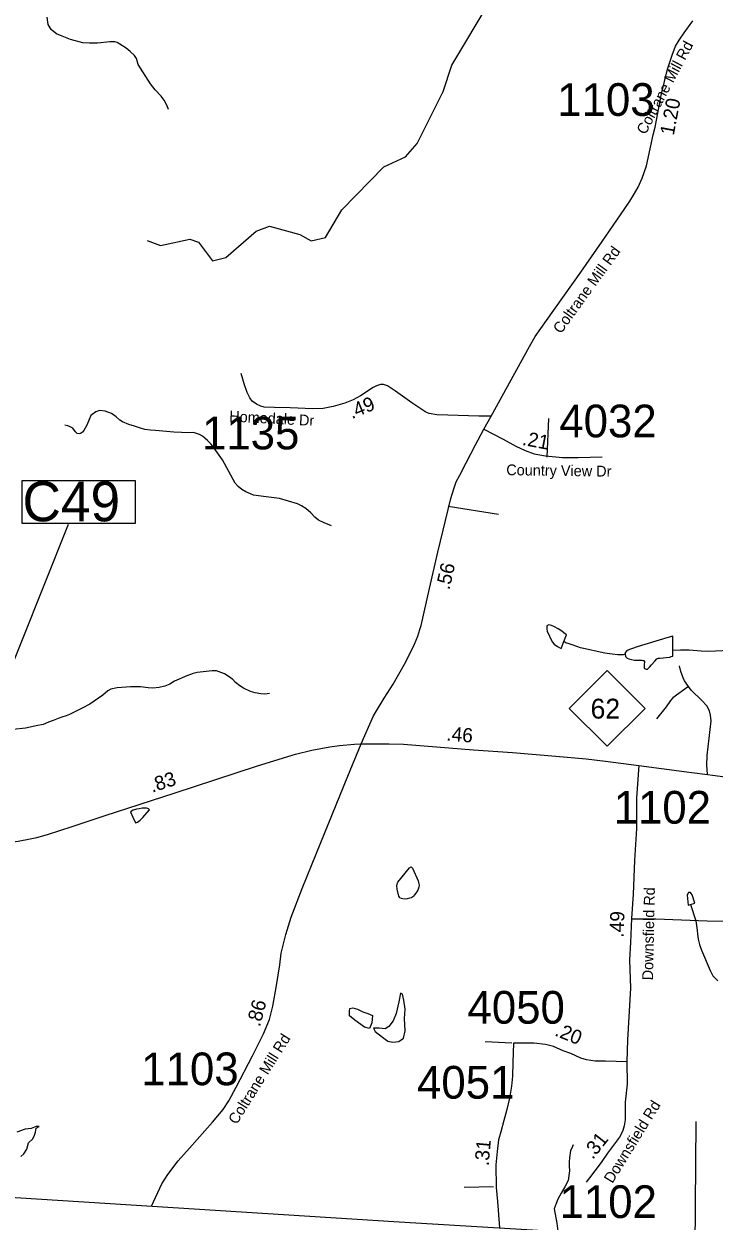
# Model space of a CAD drawing. Extents: x 1662474 to 1856135, y 779280 to 917889.
# Drawn here: x 1747328 to 1753399, y 788071 to 798611 of the extents above; entities that cross this region are included whole.
import ezdxf

# ---------------------------------------------------------------- set-up
doc = ezdxf.new("R2010")
doc.units = 0
for name, color, linetype in [('Cogo Default Point CELL', 7, 'Continuous'), ('Exist Boundary Political CountyLine', 7, 'Continuous'), ('Exist Hydrographic Lake Shore', 7, 'Continuous'), ('Exist Hydrographic Misc Water Feature', 7, 'Continuous'), ('Exist Hydrographic Pond Under 1500 Sq Ft', 7, 'Continuous'), ('Exist Road Non-System Type 51', 7, 'Continuous'), ('Exist Road Primary NC Attributed', 7, 'Continuous'), ('Exist Road Primary NC Shield CELL', 7, 'Continuous'), ('Exist Road Primary NC Shield Number Label', 7, 'Continuous'), ('Exist Road Primary NC Structure Culvert Number Label', 7, 'Continuous'), ('Exist Road Secondary Mileage Tenths English Label', 7, 'Continuous'), ('Exist Road Secondary Type 41 Attributed', 7, 'Continuous'), ('Exist Road Secondary Type 51 Attributed', 7, 'Continuous'), ('Exist Road Secondary Type 51 Label', 7, 'Continuous'), ('Map Preparation Longitude Latitude Lines', 7, 'Continuous'), ('Prop DGN Element Guardrail', 7, 'Continuous'), ('Prop Guardrail', 7, 'Continuous')]:
    doc.layers.add(name, color=color, linetype=linetype)

msp = doc.modelspace()

# ---------------------------------------------------------------- linework, layer by layer
at = {"layer": 'Exist Boundary Political CountyLine'}
msp.add_lwpolyline([(1690037, 791664), (1701364, 790958), (1714716, 790252), (1740499, 788706), (1750629, 788065), (1759370, 787540), (1762189, 787333), (1768414, 786934), (1776473, 786426), (1794607, 785397), (1814975, 784259), (1839558, 782881)], dxfattribs=at)
at = {"layer": 'Exist Hydrographic Lake Shore'}
msp.add_lwpolyline([(1747301, 788639), (1747328, 788664), (1747353, 788704), (1747368, 788761), (1747407, 788794), (1747421, 788826), (1747428, 788854), (1747436, 788889), (1747461, 788905), (1747434, 788903), (1747391, 788887), (1747337, 788879), (1747264, 788854)], dxfattribs=at)
at = {"layer": 'Exist Hydrographic Misc Water Feature'}
for points in [[(1748413, 796703), (1748529, 796661), (1748788, 796715), (1748863, 796690), (1748986, 796524), (1749103, 796554), (1749372, 796785), (1749489, 796829), (1749755, 796758), (1749855, 796700), (1749980, 796730), (1750124, 796973), (1750494, 797353), (1750686, 797441), (1750787, 797557), (1751016, 798015), (1751093, 798247), (1751777, 799392)], [(1748599, 797858), (1748588, 797891), (1748560, 797941), (1748536, 797975), (1748483, 798031), (1748441, 798082), (1748333, 798253), (1748319, 798305), (1748299, 798333), (1748263, 798367), (1748228, 798398), (1748172, 798432), (1748148, 798446), (1748126, 798452), (1748084, 798453), (1747976, 798440), (1747904, 798440), (1747846, 798445), (1747736, 798474), (1747648, 798508), (1747615, 798523), (1747587, 798543), (1747567, 798563), (1747541, 798605), (1747532, 798669)], [(1750034, 794192), (1749970, 794218), (1749918, 794243), (1749888, 794267), (1749853, 794307), (1749809, 794344), (1749771, 794368), (1749735, 794386), (1749576, 794434), (1749460, 794447), (1749346, 794463), (1749320, 794474), (1749280, 794490), (1749244, 794512), (1749212, 794537), (1749187, 794567), (1749074, 794774), (1748987, 794896), (1748973, 794913), (1748942, 794943), (1748920, 794963), (1748900, 794981), (1748872, 794995), (1748820, 795014), (1748772, 795010), (1748714, 795013), (1748646, 795017), (1748486, 795031), (1748442, 795035), (1748392, 795041), (1748354, 795052), (1748300, 795068), (1748250, 795085), (1748195, 795107), (1748171, 795123), (1748139, 795152), (1748099, 795180), (1748042, 795202), (1747992, 795207), (1747959, 795195), (1747915, 795163), (1747901, 795129), (1747882, 795078), (1747856, 795030), (1747844, 795018), (1747834, 795010), (1747824, 795006), (1747814, 795002), (1747796, 795006), (1747780, 795020), (1747758, 795051), (1747734, 795065), (1747714, 795073), (1747686, 795077)], [(1752617, 793062), (1752601, 793056), (1752553, 793057), (1752503, 793061), (1752439, 793070), (1752223, 793119), (1752160, 793140), (1752124, 793152), (1752096, 793163), (1752079, 793175)], [(1753037, 793097), (1753105, 793100), (1753180, 793100), (1753285, 793091), (1753352, 793090), (1753474, 793095), (1753567, 793098), (1753614, 793092), (1753827, 793030), (1753991, 792985), (1754121, 792936), (1754150, 792922)], [(1749489, 792716), (1749447, 792710), (1749411, 792714), (1749361, 792721), (1749320, 792733), (1749260, 792762), (1749226, 792784), (1749190, 792812), (1749166, 792838), (1749125, 792867), (1749091, 792889), (1749023, 792914), (1748983, 792914), (1748853, 792901), (1748817, 792893), (1748760, 792872), (1748652, 792823), (1748612, 792799), (1748566, 792779), (1748516, 792768), (1748461, 792764), (1748420, 792767), (1748352, 792775), (1748264, 792776), (1748147, 792765), (1748091, 792755), (1748067, 792739), (1748023, 792700), (1747906, 792623), (1747840, 792587), (1747727, 792530), (1747699, 792518), (1747661, 792507), (1747630, 792495), (1747585, 792478), (1747545, 792462), (1747497, 792444), (1747435, 792430), (1747340, 792411), (1747232, 792400)], [(1753191, 790859), (1753240, 790713), (1753251, 790632), (1753255, 790598), (1753261, 790554), (1753272, 790506), (1753288, 790456), (1753366, 790277), (1753390, 790231), (1753434, 790187)], [(1752161, 788743), (1752147, 788713), (1752137, 788691), (1752127, 788629), (1752124, 788593), (1752124, 788557), (1752128, 788513), (1752115, 788427), (1752088, 788373), (1752054, 788318), (1752026, 788264), (1752009, 788226), (1751993, 788178), (1752016, 788052), (1752025, 787981)]]:
    msp.add_lwpolyline(points, dxfattribs=at)
at = {"layer": 'Exist Hydrographic Pond Under 1500 Sq Ft'}
for points in [[(1752079, 793175), (1752102, 793233), (1752051, 793271), (1752029, 793285), (1751997, 793303), (1751969, 793314), (1751945, 793320), (1751939, 793318), (1751929, 793312), (1751927, 793282), (1751931, 793266), (1751976, 793171), (1751994, 793151), (1752023, 793129), (1752055, 793111), (1752079, 793175)], [(1753037, 793097), (1753036, 793221), (1752984, 793207), (1752724, 793127), (1752681, 793112), (1752655, 793102), (1752639, 793094), (1752625, 793086), (1752617, 793074), (1752617, 793062)], [(1752617, 793062), (1752621, 793042), (1752629, 793034), (1752635, 793026), (1752651, 793020), (1752673, 793014), (1752699, 793008), (1752751, 793009), (1752765, 793009), (1752773, 793007), (1752781, 793005), (1752787, 792997), (1752788, 792993), (1752786, 792975), (1752784, 792959), (1752786, 792943), (1752788, 792937), (1752796, 792933), (1752802, 792931), (1752814, 792931), (1752832, 792948), (1752850, 792968), (1752879, 793000), (1752897, 793020), (1752909, 793026), (1752923, 793028), (1752951, 793029), (1752979, 793033), (1753009, 793037), (1753023, 793041), (1753037, 793045), (1753037, 793097)], [(1748287, 791626), (1748308, 791576), (1748328, 791583), (1748338, 791591), (1748350, 791601), (1748363, 791611), (1748375, 791625), (1748429, 791689), (1748431, 791693), (1748423, 791701), (1748417, 791703), (1748407, 791705), (1748397, 791705), (1748381, 791705), (1748367, 791705), (1748341, 791701), (1748319, 791698), (1748289, 791688), (1748265, 791674), (1748287, 791626)], [(1750735, 790917), (1750721, 790913), (1750699, 790907), (1750683, 790906), (1750661, 790908), (1750649, 790910), (1750635, 790916), (1750631, 790922), (1750627, 790932), (1750612, 790992), (1750608, 791024), (1750614, 791048), (1750618, 791056), (1750721, 791181), (1750725, 791185), (1750731, 791189), (1750737, 791187), (1750747, 791177), (1750796, 791067), (1750800, 791053), (1750804, 791029), (1750802, 791011), (1750792, 790983), (1750777, 790959), (1750765, 790943), (1750755, 790931), (1750749, 790925), (1750741, 790919), (1750735, 790917)], [(1753191, 790859), (1753231, 790871), (1753206, 790943), (1753198, 790955), (1753192, 790963), (1753186, 790965), (1753180, 790965), (1753176, 790963), (1753172, 790959), (1753166, 790949), (1753162, 790939), (1753173, 790853), (1753191, 790859)], [(1750404, 789769), (1750419, 789740), (1750481, 789691), (1750530, 789655), (1750572, 789645), (1750626, 789652), (1750668, 789681), (1750681, 789746), (1750676, 789854), (1750681, 789937), (1750670, 790015), (1750657, 790069), (1750642, 790077), (1750626, 790002), (1750603, 789898), (1750577, 789834), (1750538, 789784), (1750505, 789764), (1750453, 789769), (1750404, 789769)], [(1750393, 789880), (1750388, 789816), (1750367, 789766), (1750323, 789777), (1750240, 789839), (1750191, 789878), (1750191, 789919), (1750194, 789942), (1750220, 789948), (1750261, 789937), (1750310, 789914), (1750354, 789898), (1750393, 789880)]]:
    msp.add_lwpolyline(points, dxfattribs=at)
at = {"layer": 'Exist Road Non-System Type 51'}
for p, q in [((1751942, 795136), (1751928, 794796)), ((1751503, 794292), (1751061, 794363)), ((1751621, 789636), (1751386, 789648)), ((1751460, 788373), (1751202, 788367))]:
    msp.add_line(p, q, dxfattribs=at)
for points in [[(1753175, 792778), (1753139, 792827), (1753127, 792854), (1753106, 792910), (1753095, 792958)], [(1753175, 792778), (1753038, 792677), (1753016, 792653), (1752977, 792598), (1752893, 792493)], [(1753342, 792005), (1753337, 792084), (1753339, 792170), (1753374, 792476), (1753369, 792526), (1753358, 792564), (1753335, 792608), (1753293, 792653), (1753199, 792746), (1753175, 792778)], [(1754214, 790166), (1754183, 790323), (1754157, 790471), (1754131, 790576), (1754125, 790590), (1754115, 790602), (1754102, 790611), (1754032, 790637), (1753965, 790672), (1753924, 790690), (1753874, 790704), (1753839, 790706), (1753338, 790710), (1752887, 790730), (1752679, 790728)]]:
    msp.add_lwpolyline(points, dxfattribs=at)
at = {"layer": 'Exist Road Primary NC Attributed'}
for points in [[(1746046, 791186), (1746176, 791240), (1746243, 791263), (1746362, 791293), (1746551, 791320), (1746952, 791372), (1747118, 791395), (1747276, 791415), (1747381, 791435), (1747441, 791449), (1747536, 791474), (1747752, 791545), (1748041, 791641), (1748650, 791839), (1749383, 792080), (1749718, 792183), (1749860, 792216), (1750020, 792246), (1750103, 792257), (1750236, 792270), (1750296, 792274)], [(1750296, 792274), (1750542, 792274), (1750666, 792270), (1751067, 792237), (1751282, 792219), (1751626, 792195), (1752007, 792165), (1752273, 792141), (1752443, 792121), (1752737, 792083)], [(1752737, 792083), (1753136, 792030), (1753408, 791995), (1753693, 791956), (1754196, 791892), (1754637, 791833)]]:
    msp.add_lwpolyline(points, dxfattribs=at)
at = {"layer": 'Exist Road Primary NC Shield CELL'}
msp.add_lwpolyline([(1752126, 792585), (1752459, 792918), (1752792, 792585), (1752459, 792252)], close=True, dxfattribs=at)
at = {"layer": 'Exist Road Primary NC Structure Culvert Number Label'}
msp.add_line((1746657, 791549), (1747720, 794207), dxfattribs=at)
msp.add_lwpolyline([(1747311, 794592), (1748307, 794592), (1748307, 794212), (1747311, 794212)], close=True, dxfattribs=at)
at = {"layer": 'Exist Road Secondary Type 41 Attributed'}
msp.add_lwpolyline([(1751438, 795157), (1751329, 795158), (1751056, 795166), (1750960, 795169), (1750893, 795180), (1750865, 795193), (1750741, 795275), (1750598, 795379), (1750527, 795424), (1750492, 795436), (1750466, 795436), (1750429, 795424), (1750401, 795409), (1750290, 795336), (1750223, 795302), (1750150, 795273), (1750048, 795244), (1749961, 795226), (1749868, 795221), (1749669, 795230), (1749531, 795233), (1749440, 795238), (1749412, 795246), (1749374, 795264), (1749337, 795291), (1749314, 795318), (1749291, 795365), (1749265, 795442), (1749254, 795484), (1749238, 795532)], dxfattribs=at)
at = {"layer": 'Exist Road Secondary Type 51 Attributed'}
msp.add_line((1751373, 795044), (1751438, 795157), dxfattribs=at)
for points in [[(1751438, 795157), (1751777, 795771), (1751827, 795858), (1751926, 795999), (1752226, 796425), (1752414, 796694), (1752577, 796929), (1752659, 797051), (1752691, 797102), (1752731, 797173), (1752768, 797253), (1752805, 797362), (1752865, 797635), (1752882, 797702), (1752938, 797995), (1752990, 798212), (1753032, 798336), (1753060, 798414), (1753092, 798468), (1753138, 798532), (1753213, 798637)], [(1750296, 792274), (1750404, 792520), (1750496, 792674), (1750575, 792799), (1750676, 792974), (1750708, 793036), (1750765, 793150), (1750792, 793221), (1750811, 793278), (1750822, 793314), (1750896, 793639), (1750969, 793960), (1751084, 794434), (1751109, 794517), (1751131, 794578), (1751162, 794639), (1751218, 794747), (1751301, 794906), (1751373, 795044)], [(1751373, 795044), (1751544, 794955), (1751655, 794892), (1751738, 794855), (1751818, 794827), (1751917, 794807), (1752066, 794795), (1752205, 794795), (1752416, 794798)], [(1748449, 788203), (1748542, 788398), (1748593, 788482), (1748684, 788600), (1748785, 788712), (1748988, 788942), (1749080, 789053), (1749130, 789131), (1749195, 789249), (1749340, 789526), (1749435, 789719), (1749487, 789847), (1749518, 789964), (1749551, 790144), (1749578, 790327), (1749592, 790431), (1749631, 790593), (1749680, 790747), (1749776, 790998), (1749902, 791310), (1750178, 791989), (1750296, 792274)], [(1752737, 792083), (1752718, 791797), (1752718, 791528), (1752699, 791247), (1752688, 790950), (1752672, 790734), (1752664, 790524), (1752656, 790372), (1752663, 790121), (1752639, 789666), (1752633, 789474)], [(1751636, 789636), (1751630, 789467), (1751626, 789348), (1751616, 789259), (1751599, 789154), (1751575, 789052), (1751551, 788956), (1751524, 788857), (1751503, 788785), (1751490, 788683), (1751479, 788567), (1751483, 788366), (1751493, 788243), (1751511, 788012)], [(1752633, 789474), (1752445, 789478), (1752354, 789478), (1752278, 789491), (1752226, 789506), (1752139, 789545), (1752071, 789570), (1751988, 789607), (1751916, 789626), (1751813, 789637), (1751636, 789636)], [(1752633, 789474), (1752635, 789277), (1752617, 789117), (1752617, 788963), (1752609, 788911), (1752598, 788868), (1752578, 788829), (1752567, 788809), (1752524, 788750), (1752461, 788670), (1752405, 788588), (1752352, 788512), (1752304, 788451), (1752273, 788413)]]:
    msp.add_lwpolyline(points, dxfattribs=at)
at = {"layer": 'Map Preparation Longitude Latitude Lines'}
msp.add_line((1753199, 783641), (1753243, 788947), dxfattribs=at)

# ---------------------------------------------------------------- texts
at = {"layer": 'Cogo Default Point CELL'}
for s, p in [('1103', (1752020, 797801)), ('4032', (1752038, 794971)), ('1135', (1748894, 794865)), ('1102', (1752516, 791570)), ('4050', (1751230, 789809)), ('1103', (1748360, 789267)), ('4051', (1750786, 789149)), ('1102', (1752040, 788098))]:
    msp.add_text(s, height=288, dxfattribs=at).set_placement(p)
at = {"layer": 'Exist Road Primary NC Shield Number Label'}
msp.add_text('62', height=175, dxfattribs=at).set_placement((1752313, 792495))
at = {"layer": 'Exist Road Primary NC Structure Culvert Number Label'}
msp.add_text('C49', height=350, dxfattribs=at).set_placement((1747315, 794232))
at = {"layer": 'Exist Road Secondary Mileage Tenths English Label'}
for s, rotation, p in [('1.20', 79.2659, (1753045, 797624)), ('.49', 22.6062, (1750213, 795131)), ('.21', 349.3423, (1751706, 794905)), ('.56', 77.1339, (1751071, 793623))]:
    msp.add_text(s, height=125, rotation=rotation, dxfattribs=at).set_placement(p)
at = {"layer": 'Exist Road Secondary Type 51 Label'}
for s, rotation, p in [('Coltrane Mill Rd', 61.9981, (1752796, 797630)), ('Coltrane Mill Rd', 54.1198, (1752052, 795877)), ('Homedale Dr', 356.9487, (1749132, 795111)), ('Country View Dr', 359.1748, (1751571, 794638)), ('Downsfield Rd', 88.7937, (1752862, 790190)), ('Coltrane Mill Rd', 58.0046, (1749199, 788915)), ('Downsfield Rd', 58.3972, (1752505, 788397))]:
    msp.add_text(s, height=95, rotation=rotation, dxfattribs=at).set_placement(p)
at = {"layer": 'Prop DGN Element Guardrail'}
for s, rotation, p in [('.49', 87.7665, (1752603, 790565)), ('.86', 75.3298, (1749404, 789776)), ('.20', 337.7612, (1751990, 789707)), ('.31', 84.9547, (1751416, 788553)), ('.31', 51.6182, (1752332, 788608))]:
    msp.add_text(s, height=125, rotation=rotation, dxfattribs=at).set_placement(p)
at = {"layer": 'Prop Guardrail'}
for s, rotation, p in [('.46', 355.2765, (1751041, 792302)), ('.83', 18.0487, (1748456, 791842))]:
    msp.add_text(s, height=125, rotation=rotation, dxfattribs=at).set_placement(p)

doc.saveas('drawing.dxf')
